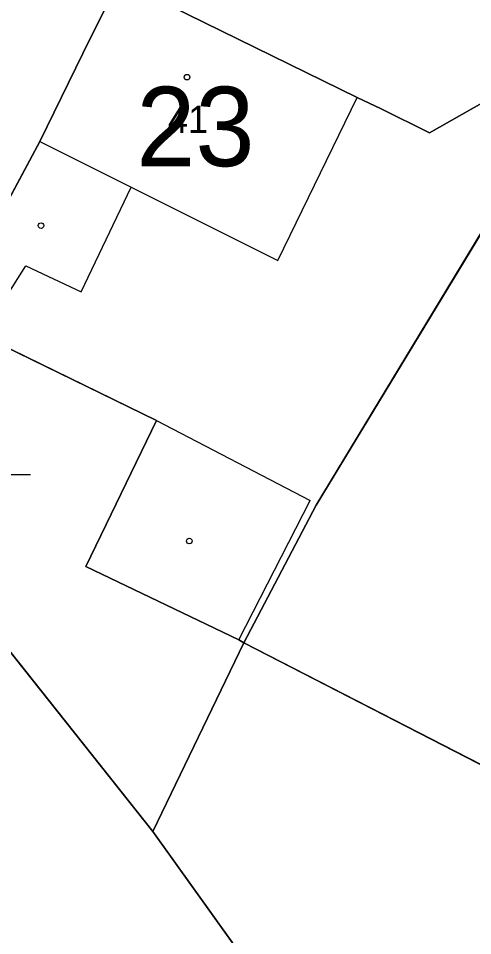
# Model space of a CAD drawing. Extents: x -689422 to -685210, y -987725 to -982160.
# Drawn here: x -686071 to -686042.4, y -987183 to -987125.3 of the extents above; entities that cross this region are included whole.
import ezdxf

# ---------------------------------------------------------------- set-up
doc = ezdxf.new("R2010")
doc.units = 0
for name, color, linetype in [('KN_Budovy', 7, 'Continuous'), ('KN_Budovy_cisla_domovni', 7, 'Continuous'), ('KN_Hranice_parcel', 7, 'Continuous'), ('KN_Hranice_parcel_vnitrni_kresba', 7, 'Continuous'), ('KN_Parcelni cisla', 7, 'Continuous'), ('KN_Polygon parcely', 7, 'Continuous'), ('KN_POZEMKY_OSTATNI PLOCHA', 7, 'Continuous'), ('KN_POZEMKY_ZAHRADA', 7, 'Continuous'), ('KN_POZEMKY_ZASTAVENA PLOCHA', 7, 'Continuous'), ('KN_VYUZITI_17_ostatni plocha_ostatni komunikace', 7, 'Continuous'), ('KN_VYUZITI_26_ostatni plocha_jina plocha', 7, 'Continuous'), ('KN_Značky budov', 7, 'Continuous'), ('KN_Značky kultur', 7, 'Continuous')]:
    doc.layers.add(name, color=color, linetype=linetype)

msp = doc.modelspace()

# ---------------------------------------------------------------- linework, layer by layer
at = {"layer": 'KN_Budovy'}
msp.add_lwpolyline([(-686069.62, -987133.06), (-686063.88, -987135.93), (-686054.65, -987140.54), (-686049.65, -987130.28), (-686064.63, -987122.93), (-686066.45, -987126.58)], close=True, dxfattribs=at)
at = {"layer": 'KN_Hranice_parcel'}
msp.add_line((-686056.78, -987164.6), (-686062.52, -987176.48), dxfattribs=at)
for points in [[(-686075.42, -987144.21), (-686074.24, -987141.84), (-686073.04, -987139.42), (-686069.62, -987133.06), (-686066.45, -987126.58), (-686064.63, -987122.93), (-686049.65, -987130.28), (-686048.14, -987131), (-686045.1, -987132.51), (-686041.67, -987130.55)], [(-686039.62, -987135.14), (-686052.23, -987155.93), (-686056.78, -987164.6)], [(-686075.42, -987144.21), (-686062.29, -987150.61), (-686066.73, -987159.8), (-686057.11, -987164.42), (-686056.78, -987164.6)], [(-686056.78, -987164.6), (-686036.92, -987174.81), (-686031.47, -987166.15), (-686024.17, -987155.85)], [(-686062.52, -987176.48), (-686074.53, -987161.36), (-686081.16, -987157.03)], [(-686062.52, -987176.48), (-686049.71, -987194.34), (-686048.16, -987195.83), (-686037.31, -987202.35)]]:
    msp.add_lwpolyline(points, dxfattribs=at)
at = {"layer": 'KN_Hranice_parcel_vnitrni_kresba'}
for p, q in [((-686054.65, -987140.54), (-686049.65, -987130.28)), ((-686069.62, -987133.06), (-686063.88, -987135.93)), ((-686067.02, -987142.51), (-686063.88, -987135.93)), ((-686063.88, -987135.93), (-686054.65, -987140.54)), ((-686071.87, -987143.03), (-686070.5, -987140.88)), ((-686070.5, -987140.88), (-686067.02, -987142.51)), ((-686062.29, -987150.61), (-686052.61, -987155.65)), ((-686057.11, -987164.42), (-686052.61, -987155.65))]:
    msp.add_line(p, q, dxfattribs=at)
at = {"layer": 'KN_Polygon parcely'}
for points in [[(-686103.36, -987122.98), (-686104.04, -987126.48), (-686114.99, -987125.55), (-686112.92, -987134.88), (-686104.87, -987143.32), (-686101.4, -987146.21), (-686098.66, -987148.48), (-686094.99, -987145.42), (-686082.38, -987152.24), (-686084.61, -987165.61), (-686081.16, -987157.03), (-686075.42, -987144.21), (-686074.24, -987141.84), (-686073.04, -987139.42), (-686069.62, -987133.06), (-686066.45, -987126.58), (-686064.63, -987122.93), (-686049.65, -987130.28), (-686048.14, -987131), (-686045.1, -987132.51), (-686041.67, -987130.55)], [(-686049.71, -987194.34), (-686062.52, -987176.48), (-686074.53, -987161.36), (-686081.16, -987157.03), (-686084.61, -987165.61), (-686089.52, -987175.76), (-686094.86, -987185.96)]]:
    msp.add_lwpolyline(points, dxfattribs=at)
for points in [[(-686057.11, -987164.42), (-686056.78, -987164.6), (-686052.23, -987155.93), (-686039.62, -987135.14), (-686040.49, -987131.85), (-686041.67, -987130.55), (-686045.1, -987132.51), (-686048.14, -987131), (-686049.65, -987130.28), (-686064.63, -987122.93), (-686066.45, -987126.58), (-686069.62, -987133.06), (-686073.04, -987139.42), (-686074.24, -987141.84), (-686075.42, -987144.21), (-686062.29, -987150.61), (-686066.73, -987159.8)], [(-686031.47, -987166.15), (-686024.17, -987155.85), (-686036.09, -987145.6), (-686039.62, -987135.14), (-686052.23, -987155.93), (-686056.78, -987164.6), (-686036.92, -987174.81)], [(-686081.16, -987157.03), (-686074.53, -987161.36), (-686062.52, -987176.48), (-686056.78, -987164.6), (-686057.11, -987164.42), (-686066.73, -987159.8), (-686062.29, -987150.61), (-686075.42, -987144.21)], [(-686022.69, -987186.83), (-686015.35, -987178.81), (-686013.64, -987175.93), (-686009.27, -987168.77), (-686024.17, -987155.85), (-686031.47, -987166.15), (-686036.92, -987174.81), (-686056.78, -987164.6), (-686062.52, -987176.48), (-686049.71, -987194.34), (-686048.16, -987195.83), (-686037.31, -987202.35)]]:
    msp.add_lwpolyline(points, close=True, dxfattribs=at)
at = {"layer": 'KN_POZEMKY_OSTATNI PLOCHA'}
for p, q in [((-686064.63, -987122.93), (-686066.45, -987126.58)), ((-686049.65, -987130.28), (-686064.63, -987122.93)), ((-686066.45, -987126.58), (-686069.62, -987133.06)), ((-686048.14, -987131), (-686049.65, -987130.28)), ((-686045.1, -987132.51), (-686048.14, -987131)), ((-686041.67, -987130.55), (-686045.1, -987132.51)), ((-686069.62, -987133.06), (-686073.04, -987139.42)), ((-686052.23, -987155.93), (-686039.62, -987135.14)), ((-686056.78, -987164.6), (-686052.23, -987155.93)), ((-686036.92, -987174.81), (-686056.78, -987164.6))]:
    msp.add_line(p, q, dxfattribs=at)
at = {"layer": 'KN_POZEMKY_ZAHRADA'}
for p, q in [((-686075.42, -987144.21), (-686062.29, -987150.61)), ((-686062.29, -987150.61), (-686066.73, -987159.8)), ((-686066.73, -987159.8), (-686057.11, -987164.42)), ((-686062.52, -987176.48), (-686074.53, -987161.36)), ((-686074.53, -987161.36), (-686062.52, -987176.48)), ((-686057.11, -987164.42), (-686056.78, -987164.6)), ((-686056.78, -987164.6), (-686062.52, -987176.48)), ((-686062.52, -987176.48), (-686056.78, -987164.6)), ((-686056.78, -987164.6), (-686036.92, -987174.81)), ((-686049.71, -987194.34), (-686062.52, -987176.48)), ((-686062.52, -987176.48), (-686049.71, -987194.34))]:
    msp.add_line(p, q, dxfattribs=at)
at = {"layer": 'KN_POZEMKY_ZASTAVENA PLOCHA'}
for p, q in [((-686066.45, -987126.58), (-686064.63, -987122.93)), ((-686064.63, -987122.93), (-686049.65, -987130.28)), ((-686069.62, -987133.06), (-686066.45, -987126.58)), ((-686049.65, -987130.28), (-686048.14, -987131)), ((-686048.14, -987131), (-686045.1, -987132.51)), ((-686045.1, -987132.51), (-686041.67, -987130.55)), ((-686073.04, -987139.42), (-686069.62, -987133.06)), ((-686039.62, -987135.14), (-686052.23, -987155.93)), ((-686062.29, -987150.61), (-686075.42, -987144.21)), ((-686066.73, -987159.8), (-686062.29, -987150.61)), ((-686052.23, -987155.93), (-686056.78, -987164.6)), ((-686057.11, -987164.42), (-686066.73, -987159.8)), ((-686056.78, -987164.6), (-686057.11, -987164.42))]:
    msp.add_line(p, q, dxfattribs=at)
at = {"layer": 'KN_VYUZITI_17_ostatni plocha_ostatni komunikace'}
for p, q in [((-686064.63, -987122.93), (-686066.45, -987126.58)), ((-686049.65, -987130.28), (-686064.63, -987122.93)), ((-686066.45, -987126.58), (-686069.62, -987133.06)), ((-686048.14, -987131), (-686049.65, -987130.28)), ((-686045.1, -987132.51), (-686048.14, -987131)), ((-686041.67, -987130.55), (-686045.1, -987132.51)), ((-686069.62, -987133.06), (-686073.04, -987139.42))]:
    msp.add_line(p, q, dxfattribs=at)
at = {"layer": 'KN_VYUZITI_26_ostatni plocha_jina plocha'}
for p, q in [((-686052.23, -987155.93), (-686039.62, -987135.14)), ((-686056.78, -987164.6), (-686052.23, -987155.93)), ((-686036.92, -987174.81), (-686056.78, -987164.6))]:
    msp.add_line(p, q, dxfattribs=at)
at = {"layer": 'KN_Značky budov'}
for centre in [(-686060.357, -987129.009), (-686069.547, -987138.349), (-686060.217, -987158.199)]:
    msp.add_circle(centre, 0.175, dxfattribs=at)
at = {"layer": 'KN_Značky kultur'}
msp.add_line((-686071.953, -987154.02), (-686070.203, -987154.02), dxfattribs=at)

# ---------------------------------------------------------------- texts
at = {"layer": 'KN_Budovy_cisla_domovni'}
msp.add_text('23', height=5, dxfattribs=at).set_placement((-686063.549, -987134.609))
at = {"layer": 'KN_Parcelni cisla'}
msp.add_text('41', height=1.7, dxfattribs=at).set_placement((-686061.56, -987132.51))

doc.saveas('drawing.dxf')
